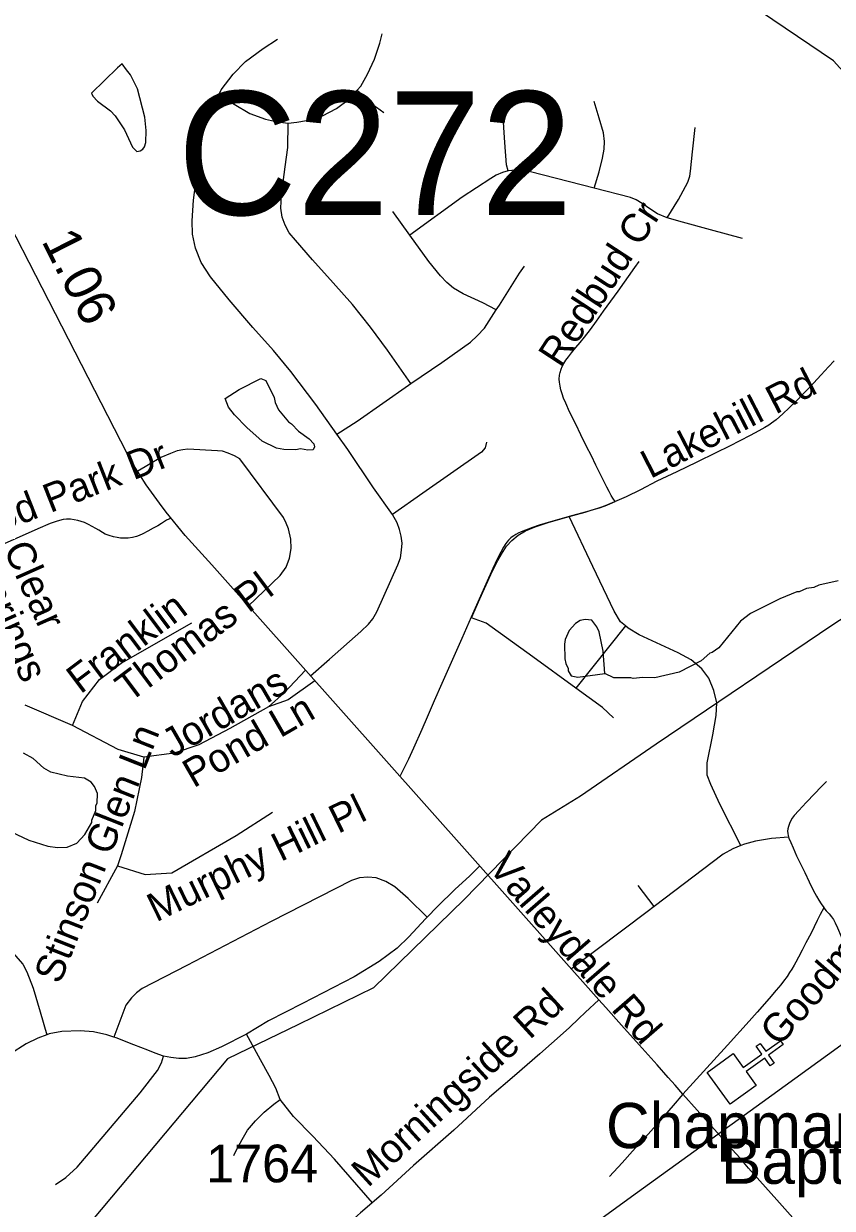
# Model space of a CAD drawing. Extents: x 1383679 to 1536984, y 460658 to 651027.
# Drawn here: x 1423157 to 1425839, y 565350 to 569279 of the extents above; entities that cross this region are included whole.
import ezdxf

# ---------------------------------------------------------------- set-up
doc = ezdxf.new("R2010")
doc.units = 0
for name, color, linetype in [('Exist Cultural Church CELL', 7, 'Continuous'), ('Exist Cultural Church Label', 7, 'Continuous'), ('Exist Hydrographic Creek Single Shore', 7, 'Continuous'), ('Exist Hydrographic Misc Water Feature', 7, 'Continuous'), ('Exist Road Non-System Type 51', 7, 'Continuous'), ('Exist Road Non-System Type 51 Label', 7, 'Continuous'), ('Exist Road Secondary Mileage Hundredths English Label', 7, 'Continuous'), ('Exist Road Secondary Structure Culvert Number Label', 7, 'Continuous'), ('Exist Road Secondary Type 51 Attributed', 7, 'Continuous'), ('Exist Road Secondary Type 51 Label', 7, 'Continuous'), ('Exist Road Secondary Type 51 Number Label', 7, 'Continuous'), ('Exist Utilities Electrical Transmission Line', 7, 'Continuous')]:
    doc.layers.add(name, color=color, linetype=linetype)

msp = doc.modelspace()

# ---------------------------------------------------------------- linework, layer by layer
at = {"layer": 'Exist Cultural Church CELL'}
msp.add_lwpolyline([(1425510.3, 565862.9), (1425543.6, 565816.7), (1425605.4, 565861.2), (1425586.8, 565887.2), (1425599.7, 565896.5), (1425618.4, 565870.5), (1425667.2, 565905.6), (1425676.6, 565892.6), (1425627.8, 565857.5), (1425646.5, 565831.5), (1425633.5, 565822.2), (1425614.8, 565848.2), (1425553, 565803.7), (1425586.6, 565756.8), (1425500.2, 565694.7), (1425423.9, 565800.7)], close=True, dxfattribs=at)
at = {"layer": 'Exist Hydrographic Creek Single Shore'}
msp.add_lwpolyline([(1428929.6, 567934.4), (1428770.6, 567947.5), (1428424.6, 568128.4), (1428144.6, 568317.8), (1427667.8, 568214.3), (1427587.3, 568247.9), (1427466.5, 568285.9), (1427345.8, 568337.4), (1427133.4, 568265.8), (1426963.4, 568359.7), (1426844.8, 568451.9), (1426519.2, 568401.1), (1426209.6, 568688.3), (1426022.6, 568957.9), (1425843.6, 569155.2), (1425563.6, 569344.7)], dxfattribs=at)
at = {"layer": 'Exist Hydrographic Misc Water Feature'}
for points in [[(1423484.4, 569145.3), (1423468.4, 569132.5), (1423381.9, 569048.4), (1423386.3, 569038.5), (1423401.8, 569022.1), (1423445.1, 568989.1), (1423460.8, 568972.8), (1423491.7, 568926.1), (1423518.4, 568869.4), (1423532.2, 568855.1), (1423544.2, 568856.9), (1423552.3, 568862.7), (1423558.5, 568870.5), (1423562.8, 568884.4), (1423563.6, 568924.4), (1423558.7, 568968.5), (1423534.8, 569063), (1423511.9, 569109.5), (1423498.2, 569125.8), (1423484.4, 569145.3)], [(1423825.7, 568035.9), (1423872.2, 568065.5), (1423944.4, 568101.7), (1423960.9, 568095.4), (1423987.7, 568038.8), (1423991.4, 568022.7), (1424002.7, 567998.4), (1424035.9, 567957.7), (1424045.7, 567951.5), (1424069.2, 567926.9), (1424104.7, 567902.1), (1424120.2, 567885.7), (1424122, 567875.7), (1424117.8, 567865.8), (1424099.7, 567864.2), (1424075.9, 567868.8), (1424059.8, 567865.1), (1424019.8, 567866.1), (1423995.9, 567870.7), (1423948.4, 567893.7), (1423897.5, 567939), (1423856.3, 567981.9), (1423837, 568006.3), (1423825.7, 568035.9)], [(1425858.1, 567430.9), (1425793.9, 567416.6), (1425777.7, 567409), (1425753.6, 567405.6), (1425729.4, 567394.1), (1425721.4, 567394.3), (1425664.8, 567371.6), (1425567.7, 567322), (1425535.1, 567296.7), (1425463.1, 567208.5), (1425440.8, 567193), (1425432.7, 567191.2), (1425404.2, 567165.9), (1425331.3, 567127.6), (1425250.8, 567109.5), (1425210.8, 567110.4), (1425178.8, 567107.2), (1425170.8, 567109.4), (1425114.8, 567108.7), (1425084.6, 567123.9)], [(1425084.6, 567123.9), (1425078.8, 567197.5), (1425066.3, 567261.8), (1425058.7, 567277.9), (1425041.1, 567300.3), (1425019.2, 567302.8), (1425003.1, 567299.2), (1424986.9, 567289.6), (1424966.4, 567266.1), (1424953.7, 567236.5), (1424951.3, 567220.5), (1424952.2, 567172.5), (1424955.8, 567156.4), (1424963.5, 567140.2), (1424963.3, 567132.2), (1424973, 567116), (1424994.9, 567111.5), (1425084.6, 567123.9)], [(1423095.2, 566608.4), (1423174.3, 566570.5), (1423237.9, 566551.1), (1423269.8, 566546.3), (1423301.8, 566547.5), (1423334.1, 566560.8), (1423360.7, 566590.1), (1423383.7, 566629.6), (1423383.9, 566637.6), (1423396.6, 566669.3), (1423396.9, 566685.3), (1423401.1, 566693.2), (1423401.8, 566725.1), (1423392.4, 566749.3), (1423380.7, 566763.6), (1423359, 566776.1), (1423303.1, 566783.4), (1423247.4, 566796.7), (1423223.8, 566809.3), (1423188.5, 566842.1), (1423156.8, 566858.8)]]:
    msp.add_lwpolyline(points, dxfattribs=at)
at = {"layer": 'Exist Road Non-System Type 51'}
for p, q in [((1424437.9, 568577.8), (1424381.4, 568655.8)), ((1425153.1, 567281.3), (1424988.8, 567075.3)), ((1425248, 566350.6), (1425194.9, 566420.8))]:
    msp.add_line(p, q, dxfattribs=at)
for points in [[(1423804.2, 569043.2), (1423812.9, 569059.2), (1423852.1, 569111), (1423892.8, 569153.1), (1423951.8, 569196.6), (1423999.4, 569227.4)], [(1424263, 569058), (1424275.1, 569071.3), (1424298, 569111.8), (1424320.9, 569161.5), (1424339, 569214.5), (1424346.4, 569244.8)], [(1424034.4, 568949), (1424063.4, 568951.8), (1424094.9, 568957.1), (1424148.8, 568973.2), (1424194.4, 568997.4), (1424237.5, 569029.7), (1424263, 569058)], [(1424351.8, 568982.5), (1424327.8, 569000.8), (1424263, 569058)], [(1424196.4, 567917.6), (1424125.9, 568015.2), (1424043.8, 568124.8), (1423985.6, 568194.8), (1423917.1, 568271.4), (1423838.5, 568362.5), (1423776.9, 568438.6), (1423745.5, 568486.9), (1423727.2, 568534.6), (1423717.5, 568580.8), (1423716.1, 568624.3), (1423720.2, 568693.1), (1423745.5, 568888), (1423761, 568948.3), (1423783.4, 569004.4), (1423804.2, 569043.2)], [(1423804.2, 569043.2), (1423855.5, 569012.2), (1423907.9, 568981.2), (1423959, 568962.4), (1423999.4, 568953), (1424034.4, 568949)], [(1425049, 568733.2), (1425065.9, 568787.7), (1425077.4, 568832.4), (1425082.9, 568862.1), (1425083.5, 568888.1), (1425080.4, 568916.6), (1425065.9, 568965), (1425049.1, 569020.2)], [(1424763.9, 568790.7), (1424758.5, 568810.7), (1424753.2, 568884.2), (1424747, 568985.6)], [(1424441, 568085), (1424363.9, 568195.8), (1424307.4, 568272.4), (1424248.2, 568347.8), (1424183.6, 568419.1), (1424115.1, 568495.8), (1424058.6, 568560.3), (1424038.4, 568584.5), (1424025, 568610.1), (1424014.2, 568636.9), (1424010.1, 568666.6), (1424012.9, 568710.9), (1424025, 568803.8), (1424033, 568868.3), (1424034.4, 568949)], [(1425291.6, 568634.6), (1425328.6, 568695.7), (1425360, 568753.2), (1425366.6, 568772.5), (1425369.1, 568790.1), (1425375.8, 568854.2), (1425384.2, 568934.8)], [(1424763.9, 568790.7), (1424745.8, 568785.2), (1424724.6, 568776.2), (1424706.4, 568765.2), (1424611.1, 568703.7), (1424437.9, 568577.8)], [(1425049, 568733.2), (1424838.4, 568787.7), (1424812.4, 568791.9), (1424788.8, 568793.1), (1424763.9, 568790.7)], [(1425291.6, 568634.6), (1425259.6, 568648.5), (1425237.1, 568662.4), (1425208.1, 568682.3), (1425188.8, 568694.4), (1425169.4, 568701.8), (1425049, 568733.2)], [(1425541.6, 568566.2), (1425435.6, 568595.2), (1425341.9, 568620), (1425291.6, 568634.6)], [(1424724.8, 568329.2), (1424680, 568353.1), (1424615.4, 568382.8), (1424583.1, 568401.6), (1424560.2, 568420.3), (1424540.1, 568441.9), (1424501.1, 568490.4), (1424437.9, 568577.8)], [(1424724.8, 568329.2), (1424735.1, 568345.1), (1424801.8, 568450.9), (1424818.5, 568474.2)], [(1425119.4, 567694), (1425111, 567705.2), (1425106.1, 567713.4), (1425098.6, 567727.4), (1425091.6, 567741.9), (1425071.5, 567781.6), (1425055.2, 567814.4), (1425040.1, 567845.2), (1425024.4, 567876.6), (1425005.3, 567915.5), (1424988.1, 567950.6), (1424973.3, 567980.8), (1424964.7, 567999.1), (1424958.4, 568012.4), (1424954.9, 568020.1), (1424948.2, 568036.5), (1424942.9, 568050.9), (1424938.8, 568064.4), (1424936.4, 568076.2), (1424934.7, 568089.7), (1424933.8, 568100.2), (1424934.7, 568112.5), (1424936.4, 568122.3), (1424939.8, 568133.3), (1424942.9, 568141.3), (1424948.7, 568152), (1424955.4, 568162.8), (1424964.3, 568174.3), (1424974.2, 568187.4), (1424989.1, 568205), (1425003.4, 568221.6), (1425017.8, 568239.2), (1425037.2, 568264.5), (1425057.3, 568292.3), (1425080.6, 568324.9), (1425128.5, 568391.3), (1425184.5, 568470.1), (1425199, 568490.3)], [(1424441, 568085), (1424544.1, 568155.4), (1424639.6, 568222.7), (1424661.1, 568242.9), (1424685.4, 568268.4), (1424724.8, 568329.2)], [(1425845.5, 568160.8), (1425826.5, 568140.6), (1425802, 568113.8), (1425764.3, 568073.5), (1425741.7, 568050.2), (1425719.9, 568027.6), (1425696.6, 568005), (1425674.8, 567985), (1425652.6, 567965.2), (1425637.9, 567953.8), (1425628.3, 567947.1), (1425615.7, 567939.5), (1425594.9, 567928.1), (1425567.2, 567913.2), (1425532.3, 567895.1), (1425498.1, 567877.9), (1425453, 567855.3), (1425389.6, 567824.5), (1425323.9, 567792.7), (1425257.5, 567761), (1425202.5, 567732.5), (1425155.3, 567709.7), (1425101.4, 567685.7), (1425085.5, 567679.7), (1425067.1, 567673), (1425042.7, 567665.7), (1425019.4, 567659.1), (1424979.1, 567647.9), (1424935, 567635.5), (1424896.5, 567624.1), (1424866.7, 567615.1), (1424845.3, 567607.8), (1424821.9, 567599.4), (1424807.6, 567593.3), (1424797.6, 567588.6), (1424789.3, 567584.3), (1424782.4, 567580.2), (1424777.9, 567577.2), (1424772.6, 567573.1), (1424765.4, 567565.8), (1424759.5, 567559), (1424754.2, 567551.7), (1424748.7, 567542.7), (1424739.8, 567526.4), (1424727.5, 567502.2), (1424713.3, 567471.6), (1424694.3, 567429.6), (1424667.6, 567370.4), (1424641.3, 567310.7), (1424610.3, 567239.9), (1424588.1, 567189.8), (1424561.8, 567130.7), (1424544.1, 567090.5), (1424518.8, 567032.4), (1424495.5, 566978.3), (1424477.6, 566937.6), (1424450.3, 566876.2), (1424433.4, 566839.7), (1424406.1, 566784.2)], [(1424196.4, 567917.6), (1424263, 567960.4), (1424433.9, 568080.2), (1424441, 568085)], [(1424380.6, 567650.8), (1424318, 567739.8), (1424231.9, 567866.5), (1424196.4, 567917.6)], [(1424692.6, 567891.3), (1424687.6, 567871.7), (1424676.1, 567857.7), (1424481.4, 567722.1), (1424380.6, 567650.8)], [(1423902.1, 567346.4), (1424008.1, 567448.1), (1424027.4, 567476.1), (1424039.1, 567506.1), (1424044.9, 567538), (1424042.9, 567568.9), (1424036.1, 567602.8), (1424028.4, 567622.1), (1424018.8, 567640.4), (1423874.8, 567835.7), (1423856.4, 567845.3), (1423835.1, 567854), (1423816.8, 567860.8), (1423800.4, 567861.8), (1423701.8, 567867.5), (1423685.4, 567865.6), (1423666.9, 567861.8), (1423643.8, 567853), (1423611.9, 567839.5), (1423571.2, 567815.3), (1423535.6, 567794.5)], [(1424966.6, 567644.3), (1424979.1, 567647.8), (1425019.4, 567659.1), (1425042.8, 567665.8), (1425067.1, 567673), (1425085.5, 567679.7), (1425101.4, 567685.8), (1425119.5, 567693.8)], [(1423646.2, 567639), (1423631.6, 567631.6), (1423614.5, 567621), (1423602.3, 567613.5), (1423587, 567605.1), (1423569.7, 567595.3), (1423553, 567586.8), (1423540.9, 567581.3), (1423531.3, 567577.4), (1423518.3, 567574.5), (1423504.4, 567572.7), (1423489.4, 567572.3), (1423478.4, 567572.7), (1423468, 567574.1), (1423455.5, 567576.4), (1423441.2, 567580.9), (1423427.8, 567586), (1423419, 567591.1), (1423406.8, 567598.4), (1423397.2, 567604.1), (1423385, 567611.4), (1423372.8, 567618), (1423359.6, 567624.1), (1423347.9, 567628), (1423337.1, 567631.2), (1423325.3, 567633.5), (1423312.6, 567635.2), (1423299, 567634.9), (1423288.6, 567633.9), (1423276.5, 567631.2), (1423265.7, 567628), (1423244.9, 567620.9), (1423204.8, 567603.7), (1423071.2, 567544.7)], [(1424108.1, 567115.3), (1424171.9, 567171.2), (1424275.9, 567262.9), (1424300.5, 567286.9), (1424315.5, 567304.9), (1424328.5, 567328.5), (1424398.1, 567484.2), (1424407.1, 567507.7), (1424410.6, 567532.7), (1424412.1, 567555.7), (1424409.1, 567578.8), (1424404.1, 567601.2), (1424396.1, 567623.2), (1424380.6, 567650.8)], [(1424642.9, 567307.8), (1424670.6, 567370.7), (1424712.4, 567463.9), (1424729.4, 567497.8), (1424741.5, 567519.7), (1424759.1, 567545.7), (1424776.6, 567564.5), (1424797.2, 567582.7), (1424821.4, 567596.6), (1424854.1, 567609.9), (1424896.5, 567624.2), (1424935, 567635.5), (1424966.6, 567644.3)], [(1425153.1, 567281.3), (1425136.9, 567295.4), (1425115.2, 567330.2), (1425045.4, 567478.2), (1424966.6, 567644.3)], [(1423319.1, 566951.4), (1423352.5, 567031.2), (1423409.1, 567103.3), (1423481.1, 567157.3), (1423715.1, 567291.1)], [(1424988.8, 567075.3), (1424846, 567179.1), (1424691.4, 567290.4), (1424642.9, 567307.8)], [(1425535.9, 566553), (1425465.9, 566690.4), (1425436, 566755.2), (1425424.4, 566786.8), (1425424.4, 566826.8), (1425442.6, 566919.8), (1425454.2, 566984.6), (1425455.9, 567026.2), (1425445.9, 567067.7), (1425429.4, 567107.6), (1425406.1, 567139.2), (1425371.1, 567169.1), (1425327.9, 567192.3), (1425198.4, 567252.2), (1425161.8, 567273.8), (1425153.1, 567281.3)], [(1424091.5, 567135.1), (1424021.1, 567059.5), (1423969.7, 567013.2)], [(1424123.2, 567099.4), (1424034, 567036.3), (1423969.7, 567013.2)], [(1425113.6, 566976.2), (1425077, 567011.2), (1424988.8, 567075.3)], [(1423319.1, 566951.4), (1423162.2, 567018.3)], [(1423969.7, 567013.2), (1423841.1, 566941.1), (1423738.3, 566887.1), (1423656, 566858.8), (1423555.7, 566845.9)], [(1423555.7, 566845.9), (1423470.8, 566871.6), (1423319.1, 566951.4)], [(1423555.7, 566845.9), (1423548, 566779), (1423524.8, 566665.7), (1423481.1, 566521.6), (1423468.3, 566485.6)], [(1425820.2, 566765.1), (1425801, 566746.3), (1425780.8, 566725.5), (1425752.7, 566695.3), (1425728, 566668.8), (1425713.1, 566652.1), (1425706.2, 566643.5), (1425700.5, 566634), (1425696.8, 566626.6), (1425693.3, 566616.6), (1425691.5, 566608.3), (1425690.7, 566600.1), (1425691.3, 566592.4), (1425692.7, 566585.8), (1425695.2, 566576.9), (1425701.1, 566562.8), (1425709, 566545.1), (1425720.7, 566519.2), (1425747.6, 566463.7), (1425762.5, 566432.7), (1425776.1, 566405.2), (1425786.7, 566385.6), (1425794.7, 566371.5), (1425802, 566359.9), (1425811, 566347.1), (1425811.5, 566346.5)], [(1423468.3, 566485.6), (1423560.8, 566457.3), (1423648.3, 566462.4), (1423861.7, 566585.9), (1423982.6, 566663.2)], [(1425694.1, 566580.7), (1425637.1, 566575.8), (1425583.9, 566567.4), (1425547.4, 566557.5), (1425535.9, 566553)], [(1425535.9, 566553), (1425509.1, 566542.5), (1425477.5, 566524.2), (1425248, 566350.6)], [(1423468.3, 566485.6), (1423401.4, 566362)], [(1424670.5, 566485.2), (1424635.4, 566451.5), (1424588.9, 566408.8), (1424528.4, 566349.4), (1424495.2, 566315.4)], [(1424495.2, 566315.4), (1424432.2, 566377.2), (1424388.4, 566415.9), (1424358.6, 566433.8), (1424326.2, 566445.6), (1424298.6, 566448.3), (1424271.1, 566445.6), (1424244.9, 566436.6), (1423978.1, 566301.5), (1423698.1, 566155.3), (1423549.9, 566078.8), (1423531.4, 566065), (1423514.8, 566048.4), (1423496.1, 566023.6), (1423456.2, 565917.4)], [(1425248, 566350.6), (1425224.9, 566333.1), (1424974.5, 566143.8)], [(1425811.5, 566346.5), (1425798.7, 566324.2), (1425789, 566304.5), (1425768.8, 566262.5), (1425751.7, 566229.8), (1425739.6, 566206.2), (1425727, 566182.7), (1425717.8, 566166.2), (1425712.1, 566156), (1425704.6, 566143.2), (1425697.2, 566131.4), (1425688.9, 566118.9), (1425677.7, 566103.6), (1425668.3, 566091), (1425653, 566073.2), (1425629.8, 566045.7), (1425589.8, 566000.1), (1425562.9, 565970.3), (1425491.3, 565890.4), (1425343.9, 565728.9)], [(1425811.5, 566346.5), (1425819.3, 566336.7), (1425828.3, 566326.7), (1425836.9, 566316.7), (1425842.8, 566307.3), (1425848.7, 566296.5), (1425856.4, 566279.8), (1425868.7, 566251), (1425881.1, 566221.9), (1425888.4, 566206.4), (1425897.3, 566187.2)], [(1424495.2, 566315.4), (1424489.8, 566309.8), (1424434.6, 566249.7), (1424396, 566212.6), (1424336.6, 566168.1), (1424253.5, 566117.6), (1424081.6, 566029.3), (1423969.1, 565971.8), (1423896.2, 565927.6)], [(1423078, 566250.2), (1423123.1, 566196), (1423154.5, 566159.2), (1423168.4, 566134.2), (1423188.6, 566079.8), (1423211.8, 566001.3), (1423233.8, 565925.3)], [(1423233.8, 565925.3), (1423204.4, 565914.6), (1423165.9, 565895.8), (1423114.1, 565862.7), (1423071.2, 565827.5), (1423034.8, 565797.3), (1422990.2, 565760.4), (1422953.9, 565734.6), (1422923, 565716.2), (1422896.2, 565708.8), (1422856.5, 565701.4), (1422821.5, 565704.2), (1422785.5, 565714.4), (1422747.6, 565731), (1422691.2, 565760.8)], [(1423456.2, 565917.4), (1423433.6, 565924.8), (1423388.6, 565934.8), (1423344.4, 565938.3), (1423284.1, 565936.2), (1423242.2, 565928.4), (1423233.8, 565925.3)], [(1423621.6, 565854.4), (1423594, 565864.7), (1423569, 565874), (1423522.9, 565891.6), (1423464, 565914.8), (1423456.2, 565917.4)], [(1423896.2, 565927.6), (1423814, 565885.9), (1423767.9, 565865.1), (1423726.4, 565851.8), (1423697, 565846.8), (1423672, 565846.8), (1423645.2, 565850.1), (1423621.6, 565854.4)], [(1424008, 565710.6), (1423993.4, 565748.7), (1423971.5, 565790.1), (1423942.9, 565842), (1423896.2, 565927.6)], [(1423263, 565428.6), (1423297.2, 565452.3), (1423334.6, 565486.2), (1423544.1, 565733.1), (1423601.6, 565807.2), (1423614.5, 565831.8), (1423621.6, 565854.4)], [(1425343.9, 565728.9), (1425343.5, 565728.5), (1425311.2, 565690.4), (1425254.6, 565625.1), (1425228.9, 565595.9), (1425199.7, 565564.3), (1425176.8, 565538.9), (1425142.4, 565501), (1425099.8, 565455.7)], [(1423854.8, 565524.9), (1423863.4, 565544.2), (1423882.5, 565577.6), (1423900.2, 565609.4), (1423926.5, 565640), (1423955.1, 565669), (1423987.2, 565695.7), (1424008, 565710.6)], [(1424313.9, 565368.2), (1424188.4, 565513), (1424116.6, 565589.4), (1424051.8, 565654.3), (1424008, 565710.6)]]:
    msp.add_lwpolyline(points, dxfattribs=at)
at = {"layer": 'Exist Road Secondary Type 51 Attributed'}
for points in [[(1425064.8, 566041.2), (1423781.3, 567483.6), (1423692.8, 567581.7), (1423630.5, 567658.4), (1423607.8, 567688.4), (1423563.9, 567749.5), (1423521.8, 567816.1), (1423502.1, 567850.7), (1422805.7, 569206.1), (1422177.3, 570455.8), (1422167.6, 570479), (1422157.8, 570506.8), (1422151.3, 570531.1), (1422149.6, 570570.7), (1422156.3, 570618.9), (1422169.7, 570656.6), (1422193.8, 570694.4), (1422232.9, 570738)], [(1425064.8, 566041.2), (1425019.6, 565999.5), (1424998.2, 565978.8), (1424967.1, 565949.7), (1424946.5, 565931.1), (1424869.7, 565861.9), (1424785.2, 565789), (1424702.4, 565718.1), (1424584.2, 565609.2), (1424450.4, 565491.5), (1424343.5, 565393.6), (1424274.3, 565334.3), (1424254.2, 565316.6), (1424239.3, 565303.3), (1424225.6, 565290.3), (1424215.3, 565280.1), (1424201.8, 565265.6), (1424194.1, 565257), (1424184.5, 565245.2)], [(1425877.4, 565125.2), (1425819.6, 565190.9), (1425726.3, 565298.2), (1425654.7, 565378.3), (1425561.6, 565483.4), (1425533.1, 565515.6), (1425506.9, 565545.1), (1425456.9, 565601.1), (1425391.3, 565675.4), (1425343.9, 565728.9), (1425317.8, 565758.2), (1425294.9, 565783.9), (1425258.1, 565825.5), (1425188.3, 565903.1), (1425140.1, 565957.6), (1425087.5, 566015.4), (1425064.8, 566041.2)]]:
    msp.add_lwpolyline(points, dxfattribs=at)
at = {"layer": 'Exist Utilities Electrical Transmission Line'}
for points in [[(1427173.4, 568483.1), (1427024.3, 568343.1), (1426875.9, 568207.4), (1426811, 567926.4), (1426416.5, 567661.2), (1425838, 567283), (1425255.2, 566889), (1425004.2, 566717.1), (1424874.7, 566637.3), (1424618.1, 566373.5), (1424317.1, 566080.7), (1424069.1, 565959), (1423833.1, 565845.1), (1423534.8, 565489.9), (1423328.7, 565243.3), (1423273.4, 565170.2), (1423286.5, 564883.8), (1423295.3, 564697.6), (1423459.6, 564240.4), (1423428.1, 564158.8)], [(1423428.1, 564158.8), (1423646.8, 564317.1), (1424011.2, 564566.9), (1424397.9, 564838.4), (1424804.8, 565121.4), (1425193.6, 565402.9), (1425606.8, 565701.9), (1425975.4, 565969.6), (1426384.2, 566250.5), (1426789.3, 566541.7), (1427147.7, 566793.6), (1427573.1, 567100.4), (1427855.2, 567337.7), (1428133.5, 567593), (1428174.5, 567630.2)]]:
    msp.add_lwpolyline(points, dxfattribs=at)

# ---------------------------------------------------------------- texts
at = {"layer": 'Exist Cultural Church Label'}
for s, p in [('Chapman Memorial', (1425088.5, 565549.5)), ('Baptis Ch.', (1425470.1, 565431))]:
    msp.add_text(s, height=150, dxfattribs=at).set_placement(p)
at = {"layer": 'Exist Road Non-System Type 51 Label'}
for s, rotation, p in [('Redbud Cr', 56.8225, (1424938.3, 568133.8)), ('Lakehill Rd', 27.2295, (1425236.1, 567768.2)), ('Cottonwood Park Dr', 21.4774, (1422581.6, 567394.2)), ('Clear', 294.0184, (1423089.4, 567537.4)), ('Springs', 294.0184, (1422978.9, 567480.7)), ('Thomas Pl', 36.8894, (1423508, 567025.1)), ('Franklin', 36.8894, (1423345.9, 567053.4)), ('Jordans ', 29.9929, (1423651.3, 566842.7)), ('Pond Ln', 29.9929, (1423720.8, 566742.3)), ('Stinson Glen Ln', 68.4349, (1423277.5, 566089.8)), ('Murphy Hill Pl', 25.9369, (1423597.1, 566297.6)), ('Goodman Rd', 48.6758, (1425663.1, 565883.1))]:
    msp.add_text(s, height=95, rotation=rotation, dxfattribs=at).set_placement(p)
at = {"layer": 'Exist Road Secondary Mileage Hundredths English Label'}
msp.add_text('1.06', height=125, rotation=296.9313, dxfattribs=at).set_placement((1423214.8, 568558.4))
at = {"layer": 'Exist Road Secondary Structure Culvert Number Label'}
msp.add_text('C272', height=410.1, dxfattribs=at).set_placement((1423667.5, 568644.5))
at = {"layer": 'Exist Road Secondary Type 51 Label'}
for s, rotation, p in [('Valleydale Rd', 310.9878, (1424694.9, 566477.7)), ('Morningside Rd', 42.4482, (1424299, 565416.2))]:
    msp.add_text(s, height=95, rotation=rotation, dxfattribs=at).set_placement(p)
at = {"layer": 'Exist Road Secondary Type 51 Number Label'}
msp.add_text('1764', height=125, dxfattribs=at).set_placement((1423762.3, 565436))

doc.saveas('drawing.dxf')
